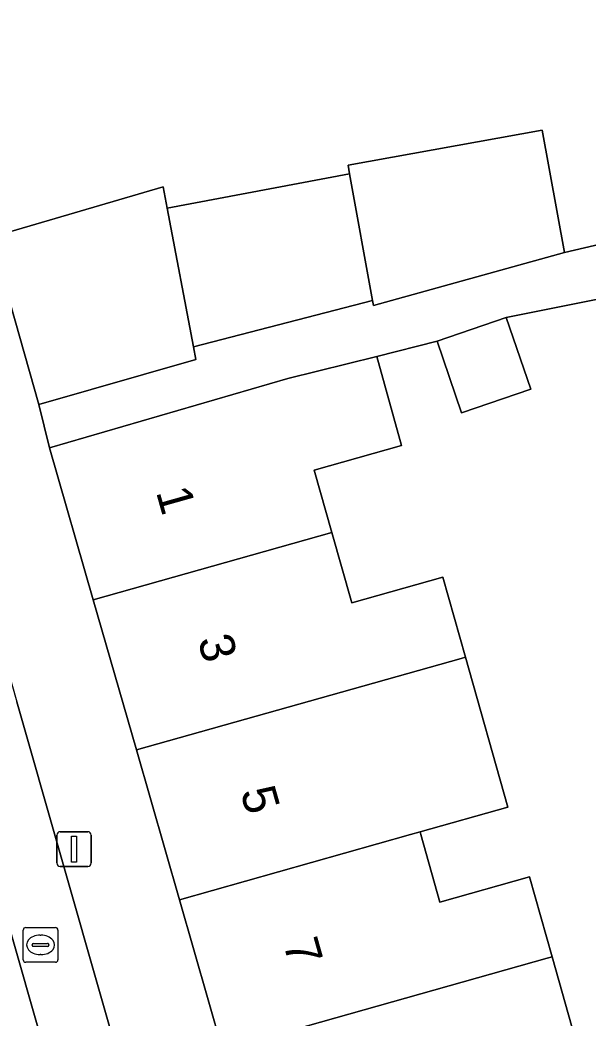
# Model space of a CAD drawing. Extents: x 159716 to 160783, y 383290 to 384031.
# Drawn here: x 160248.03 to 160264.36, y 383614.38 to 383643.06 of the extents above; entities that cross this region are included whole.
import ezdxf

# ---------------------------------------------------------------- set-up
doc = ezdxf.new("R2010")
doc.units = 0
for name, color, linetype in [('IMGEO_Erf', 7, 'Continuous'), ('IMGEO_Lichtmast', 7, 'Continuous'), ('IMGEO_Openbare_ruimte_label', 7, 'Continuous'), ('IMGEO_Pand', 7, 'Continuous'), ('IMGEO_Pand_nummerreeks', 7, 'Continuous'), ('IMGEO_Parkeervlak_open', 7, 'Continuous'), ('IMGEO_Rijbaan_lokaal_open', 7, 'Continuous'), ('IMGEO_Rioolput', 7, 'Continuous'), ('IMGEO_Voetpad_open', 7, 'Continuous')]:
    doc.layers.add(name, color=color, linetype=linetype)

msp = doc.modelspace()

# ---------------------------------------------------------------- linework, layer by layer
at = {"layer": 'IMGEO_Erf'}
for points in [[(160245.119, 383645.245), (160247.204, 383636.811), (160252.146, 383638.26), (160252.262, 383637.653), (160257.502, 383638.637), (160257.458, 383638.88), (160263.043, 383639.89), (160263.679, 383636.37), (160268.275, 383637.444), (160268.588, 383637.517), (160268.653, 383637.533), (160268.86, 383636.224), (160273.202, 383633.531), (160274.76, 383633.938), (160275.242, 383632.092), (160276.84, 383632.509), (160277.238, 383632.613), (160276.658, 383634.675), (160279.897, 383635.587), (160285.049, 383637.036), (160285.674, 383634.817), (160285.786, 383634.846), (160285.268, 383636.828), (160281.718, 383656.465)], [(160268.254, 383612.347), (160279.389, 383616.03), (160274.267, 383631.513), (160269.149, 383634.4), (160266.174, 383635.338), (160262.007, 383634.504), (160262.709, 383632.444), (160260.723, 383631.767), (160260.021, 383633.828), (160258.282, 383633.383), (160259, 383630.831), (160256.489, 383630.123), (160256.995, 383628.326), (160257.564, 383626.307), (160260.186, 383627.046), (160260.833, 383624.748), (160262.049, 383620.433), (160259.532, 383619.724), (160259.552, 383619.655), (160260.101, 383617.707), (160262.675, 383618.433), (160263.323, 383616.134), (160263.983, 383613.789)]]:
    msp.add_lwpolyline(points, dxfattribs=at)
at = {"layer": 'IMGEO_Lichtmast'}
for p, q in [((160249.088, 383618.832), (160249.088, 383619.632)), ((160249.088, 383619.632), (160249.088, 383618.832)), ((160249.188, 383619.732), (160249.978, 383619.732)), ((160249.978, 383619.732), (160249.188, 383619.732)), ((160250.078, 383619.632), (160250.078, 383618.832)), ((160250.078, 383618.832), (160250.078, 383619.632)), ((160249.978, 383618.732), (160249.188, 383618.732)), ((160249.188, 383618.732), (160249.978, 383618.732))]:
    msp.add_line(p, q, dxfattribs=at)
msp.add_lwpolyline([(160249.508, 383619.607), (160249.658, 383619.607), (160249.658, 383618.857), (160249.508, 383618.857), (160249.508, 383619.607)], dxfattribs=at)
for centre, start, end in [((160249.188, 383619.632), 90, 180), ((160249.188, 383619.632), 90, 180), ((160249.978, 383619.632), 0, 90), ((160249.978, 383619.632), 360, 90), ((160249.188, 383618.832), 180, 270), ((160249.188, 383618.832), 180, 270), ((160249.978, 383618.832), 270, 0), ((160249.978, 383618.832), 270, 0)]:
    msp.add_arc(centre, 0.1, start, end, dxfattribs=at)
at = {"layer": 'IMGEO_Pand'}
for points in [[(160257.502, 383638.637), (160258.161, 383634.995), (160258.187, 383634.85), (160263.679, 383636.37), (160263.043, 383639.89), (160257.458, 383638.88)], [(160257.502, 383638.637), (160252.262, 383637.653), (160253.018, 383633.668), (160258.161, 383634.995)], [(160252.262, 383637.653), (160252.146, 383638.26), (160247.204, 383636.811), (160248.57, 383632.008), (160253.088, 383633.301), (160253.018, 383633.668)], [(160260.021, 383633.828), (160260.723, 383631.767), (160262.709, 383632.444), (160262.007, 383634.504)], [(160256.489, 383630.123), (160259, 383630.831), (160258.282, 383633.383), (160255.728, 383632.751), (160248.882, 383630.766), (160250.137, 383626.395), (160256.995, 383628.326)], [(160260.186, 383627.046), (160257.564, 383626.307), (160256.995, 383628.326), (160250.137, 383626.395), (160251.374, 383622.085), (160260.706, 383624.712), (160260.833, 383624.748)], [(160260.833, 383624.748), (160260.706, 383624.712), (160251.374, 383622.085), (160252.612, 383617.776), (160259.257, 383619.647), (160259.532, 383619.724), (160262.049, 383620.433)], [(160262.675, 383618.433), (160260.101, 383617.707), (160259.552, 383619.655), (160259.532, 383619.724), (160259.257, 383619.647), (160252.612, 383617.776), (160253.849, 383613.466), (160263.181, 383616.094), (160263.323, 383616.134)], [(160261.483, 383613.085), (160263.983, 383613.789), (160263.323, 383616.134), (160263.181, 383616.094), (160253.849, 383613.466), (160255.175, 383608.85), (160258.134, 383609.693), (160258.853, 383609.898), (160262.112, 383610.827)]]:
    msp.add_lwpolyline(points, close=True, dxfattribs=at)
at = {"layer": 'IMGEO_Parkeervlak_open'}
for points in [[(160250.137, 383626.395), (160248.882, 383630.766), (160248.57, 383632.008), (160247.204, 383636.811), (160245.119, 383645.245), (160244.312, 383649.913), (160242.751, 383658.483), (160248.177, 383659.477), (160245.06, 383661.625)], [(160243.885, 383630.351), (160244.978, 383626.728), (160245.86, 383623.489), (160251.53, 383603.625), (160256.367, 383586.618)], [(160245.99, 383630.302), (160247.936, 383623.46), (160252.983, 383605.807), (160256.641, 383592.996), (160258.124, 383587.802), (160258.846, 383587.657), (160255.348, 383599.781), (160253.768, 383605.344), (160256.235, 383606.044), (160261.249, 383588.337), (160264.072, 383589.089), (160262.173, 383595.776), (160261.887, 383596.76), (160260.921, 383600.141), (160260.319, 383602.27), (160258.939, 383606.835), (160258.134, 383609.693), (160255.175, 383608.85), (160253.849, 383613.466), (160252.612, 383617.776), (160251.374, 383622.085), (160250.137, 383626.395)], [(160258.124, 383587.802), (160256.641, 383592.996), (160252.983, 383605.807), (160247.936, 383623.46)]]:
    msp.add_lwpolyline(points, dxfattribs=at)
at = {"layer": 'IMGEO_Rijbaan_lokaal_open'}
msp.add_lwpolyline([(160251.53, 383603.625), (160245.86, 383623.489), (160242.673, 383622.561), (160244.345, 383616.783), (160244.986, 383614.377), (160247.348, 383606.238), (160248.793, 383601.177), (160250.043, 383596.816), (160250.062, 383596.77), (160250.441, 383595.464), (160252.066, 383589.825), (160252.965, 383586.705), (160253.156, 383586.032), (160253.322, 383585.494), (160256.367, 383586.618)], close=True, dxfattribs=at)
at = {"layer": 'IMGEO_Rioolput'}
for p, q in [((160248.12, 383616.053), (160248.12, 383616.905)), ((160248.195, 383616.979), (160249.047, 383616.979)), ((160248.608, 383616.759), (160248.633, 383616.759)), ((160249.121, 383616.905), (160249.121, 383616.053)), ((160248.379, 383616.473), (160248.379, 383616.485)), ((160248.817, 383616.436), (160248.419, 383616.436)), ((160248.422, 383616.522), (160248.82, 383616.522)), ((160248.863, 383616.485), (160248.863, 383616.473)), ((160248.631, 383616.199), (160248.606, 383616.199)), ((160249.047, 383615.979), (160248.195, 383615.979))]:
    msp.add_line(p, q, dxfattribs=at)
for points in [[(160248.12, 383616.053), (160248.12, 383616.905)], [(160248.195, 383616.979), (160249.047, 383616.979)], [(160249.121, 383616.905), (160249.121, 383616.053)], [(160249.047, 383615.979), (160248.195, 383615.979)]]:
    msp.add_lwpolyline(points, dxfattribs=at)
for centre, radius, start, end in [((160248.197, 383616.903), 0.0765, 91.552, 178.448), ((160248.197, 383616.903), 0.0765, 91.552, 178.448), ((160249.045, 383616.903), 0.0765, 1.552, 88.448), ((160249.045, 383616.903), 0.0765, 1.552, 88.448), ((160248.419, 383616.482), 0.0403, 85.8775, 175.7526), ((160248.416, 383616.472), 0.0366, 178.938, 274.7102), ((160248.82, 383616.479), 0.043, 264.8664, 352.4533), ((160248.824, 383616.484), 0.0386, 1.7309, 96.639), ((160248.197, 383616.055), 0.0765, 181.552, 268.448), ((160248.197, 383616.055), 0.0765, 181.552, 268.448), ((160249.045, 383616.055), 0.0765, 271.552, 358.448), ((160249.045, 383616.055), 0.0765, 271.552, 358.448)]:
    msp.add_arc(centre, radius, start, end, dxfattribs=at)
for centre, major_axis, ratio, start_param, end_param in [((160248.607, 383616.479), (-0.387, 0.002), 0.722429, 4.712389, 7.853982), ((160248.632, 383616.479), (-0.39, 0.002), 0.717154, 1.570796, 4.712389)]:
    msp.add_ellipse(centre, major_axis=major_axis, ratio=ratio, start_param=start_param, end_param=end_param, dxfattribs=at)
at = {"layer": 'IMGEO_Voetpad_open'}
msp.add_lwpolyline([(160268.275, 383637.444), (160263.679, 383636.37), (160258.187, 383634.85), (160258.161, 383634.995), (160253.018, 383633.668), (160253.088, 383633.301), (160248.57, 383632.008), (160248.882, 383630.766), (160255.728, 383632.751), (160258.282, 383633.383), (160260.021, 383633.828), (160262.007, 383634.504), (160266.174, 383635.338)], dxfattribs=at)

# ---------------------------------------------------------------- texts
at = {"layer": 'IMGEO_Openbare_ruimte_label'}
msp.add_text('Keerweerstraat', height=1, rotation=285.8431, dxfattribs=at).set_placement((160245.365, 383618.113))
at = {"layer": 'IMGEO_Pand_nummerreeks'}
for s, p in [('1', (160251.934, 383629.497)), ('3', (160253.132, 383625.245)), ('5', (160254.36, 383620.883)), ('7', (160255.589, 383616.522))]:
    msp.add_text(s, height=1, rotation=285.7332, dxfattribs=at).set_placement(p)

doc.saveas('drawing.dxf')
